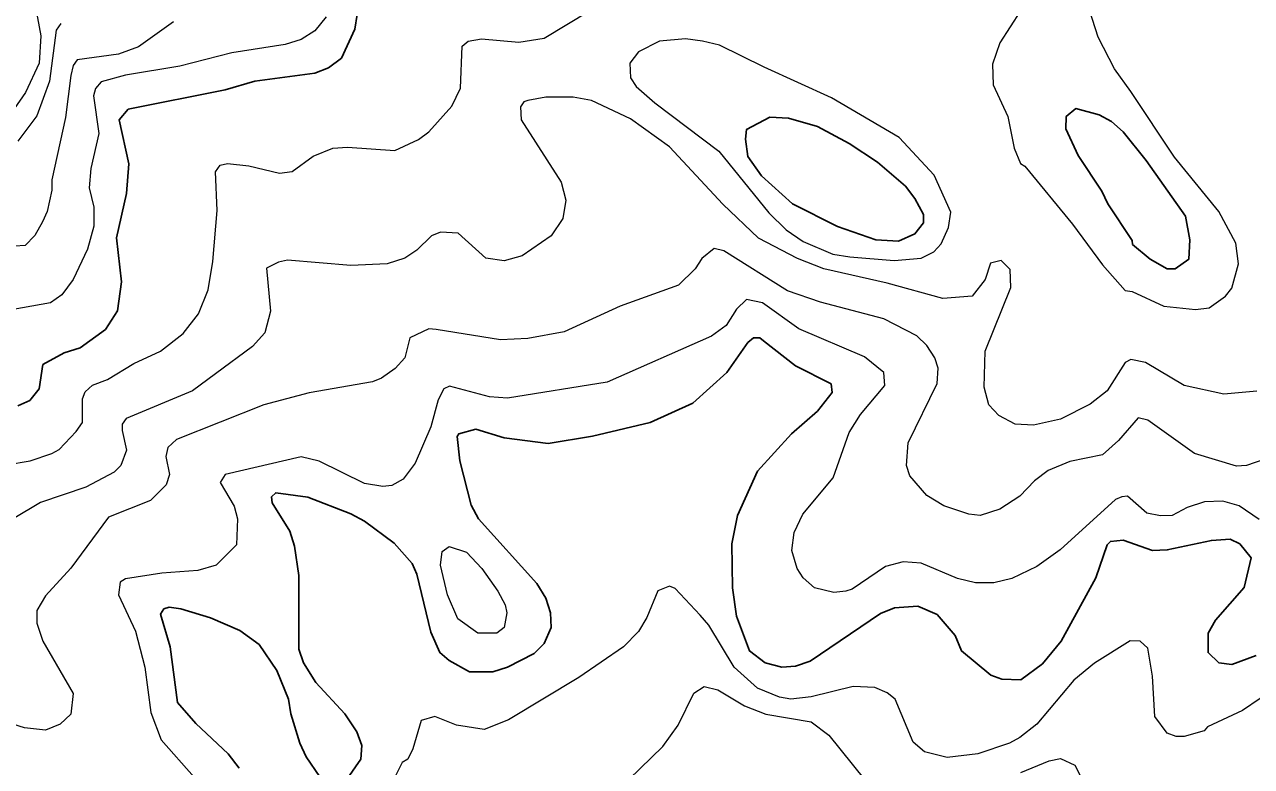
# Model space of a CAD drawing. Extents: x 423 to 448.8, y 7456.3 to 7484.
# Drawn here: x 440.341 to 442.015, y 7474.902 to 7475.915 of the extents above; entities that cross this region are included whole.
import ezdxf

# ---------------------------------------------------------------- set-up
doc = ezdxf.new("R2010")
doc.units = 0
doc.header["$LTSCALE"] = 0.032
doc.layers.add('1', color=7, linetype='Continuous', lineweight=25)
doc.layers.add('2', color=7, linetype='Continuous', lineweight=13)

msp = doc.modelspace()

# ---------------------------------------------------------------- linework, layer by layer
at = {"layer": '1'}
for points in [[(440.795, 7475.9288), (440.7919, 7475.9086), (440.7734, 7475.8692), (440.7556, 7475.856), (440.737, 7475.8483), (440.6551, 7475.8375), (440.6148, 7475.8259), (440.4825, 7475.7995), (440.4702, 7475.7849), (440.4833, 7475.7246), (440.4802, 7475.6843), (440.4663, 7475.624)], [(440.4663, 7475.624), (440.4733, 7475.5637), (440.4679, 7475.5242), (440.4516, 7475.4987), (440.4168, 7475.4739), (440.3952, 7475.467), (440.3658, 7475.4508), (440.3611, 7475.4175), (440.348, 7475.402), (440.3317, 7475.3943)], [(442.0217, 7475.0539), (441.9885, 7475.0416), (441.9707, 7475.0439), (441.956, 7475.0578), (441.956, 7475.0841), (441.966, 7475.1019), (442.0055, 7475.1468), (442.0148, 7475.187), (441.9993, 7475.2063), (441.9862, 7475.2125), (441.9607, 7475.2109), (441.9003, 7475.1978), (441.8802, 7475.197), (441.84, 7475.211), (441.8229, 7475.2094), (441.8183, 7475.2048), (441.8029, 7475.1599), (441.7557, 7475.0733), (441.7301, 7475.0424), (441.7007, 7475.0207), (441.6745, 7475.0215), (441.6597, 7475.0269), (441.6195, 7475.0601), (441.611, 7475.081), (441.5863, 7475.1096), (441.56, 7475.1213), (441.5283, 7475.1189), (441.509, 7475.1112), (441.413, 7475.0462), (441.3929, 7475.0392), (441.3744, 7475.0377), (441.3519, 7475.0439), (441.3302, 7475.0601), (441.3125, 7475.1073), (441.3071, 7475.146), (441.3063, 7475.2063), (441.314, 7475.245), (441.3411, 7475.3053), (441.3875, 7475.3564), (441.4231, 7475.3873), (441.4432, 7475.4128), (441.4416, 7475.4244), (441.3929, 7475.4492), (441.3496, 7475.4832), (441.3442, 7475.4871), (441.3357, 7475.4871), (441.3279, 7475.4809), (441.2993, 7475.4399), (441.2529, 7475.3981), (441.1949, 7475.3719), (441.116, 7475.3533), (441.0557, 7475.3432), (440.9954, 7475.351), (440.9567, 7475.3626), (440.9335, 7475.3563), (440.9312, 7475.3525), (440.935, 7475.3193), (440.9505, 7475.2589), (440.9605, 7475.2404), (441.0402, 7475.1522), (441.0526, 7475.1321), (441.0588, 7475.112), (441.0596, 7475.0919), (441.0503, 7475.0702), (441.0363, 7475.0563)], [(441.0363, 7475.0563), (441, 7475.0377), (440.9799, 7475.0315), (440.9482, 7475.0315), (440.9203, 7475.047), (440.9079, 7475.0578), (440.8956, 7475.0857), (440.8763, 7475.1646), (440.8701, 7475.1792), (440.8453, 7475.2071), (440.8051, 7475.2373), (440.7865, 7475.2473), (440.7278, 7475.2698), (440.6837, 7475.2759), (440.6782, 7475.2705), (440.679, 7475.262), (440.703, 7475.2234), (440.7092, 7475.2032), (440.7153, 7475.163), (440.7153, 7475.0625), (440.7216, 7475.0439), (440.7386, 7475.0168), (440.778, 7474.9743), (440.7943, 7474.9495), (440.8012, 7474.931), (440.7997, 7474.9124), (440.7811, 7474.8853)], [(440.744, 7474.8884), (440.7254, 7474.9155), (440.7169, 7474.9341), (440.7045, 7474.9743), (440.7014, 7474.9944), (440.6852, 7475.0331), (440.6612, 7475.0687), (440.6349, 7475.088), (440.5947, 7475.105), (440.5545, 7475.1174), (440.5382, 7475.1197), (440.5313, 7475.1174), (440.5266, 7475.1104), (440.5398, 7475.0656), (440.5498, 7474.9897), (440.5746, 7474.9611), (440.6187, 7474.9194), (440.6341, 7474.9001)]]:
    msp.add_lwpolyline(points, dxfattribs=at)
for points in [[(441.7788, 7475.7361), (441.7619, 7475.7725), (441.7626, 7475.7895), (441.7758, 7475.8003), (441.8075, 7475.7918), (441.8245, 7475.7825), (441.84, 7475.7686), (441.8717, 7475.7292), (441.9251, 7475.6534), (441.9312, 7475.6209), (441.9297, 7475.5946), (441.9112, 7475.5814), (441.9003, 7475.5814), (441.8771, 7475.5946), (441.8531, 7475.6147), (441.8524, 7475.6201), (441.8191, 7475.6704), (441.8113, 7475.6874)], [(441.5561, 7475.6773), (441.543, 7475.6944), (441.5051, 7475.7269), (441.4664, 7475.7524), (441.4231, 7475.7756), (441.3837, 7475.7872), (441.3581, 7475.7887), (441.3264, 7475.7717), (441.3249, 7475.7586), (441.328, 7475.7346), (441.3465, 7475.7083), (441.389, 7475.6704), (441.4502, 7475.6394), (441.5028, 7475.6209), (441.5337, 7475.6194), (441.5561, 7475.6294), (441.5677, 7475.6441), (441.5677, 7475.6557)]]:
    msp.add_lwpolyline(points, close=True, dxfattribs=at)
at = {"layer": '2'}
for points in [[(440.6906, 7476.1097), (440.662, 7476.068), (440.6102, 7476.0347), (440.471, 7475.9728), (440.4338, 7475.9666), (440.3843, 7475.9713), (440.3611, 7475.9643), (440.3541, 7475.9543), (440.3541, 7475.9489), (440.3634, 7475.8994), (440.3611, 7475.8622), (440.3425, 7475.822), (440.3069, 7475.7717)], [(441.7, 7475.9334), (441.6721, 7475.8901), (441.6621, 7475.8607), (441.6628, 7475.8328), (441.6829, 7475.7895), (441.6915, 7475.7462), (441.7, 7475.7253), (441.7062, 7475.7215), (441.7711, 7475.6426), (441.8121, 7475.5869), (441.8431, 7475.552), (441.8524, 7475.5505), (441.8957, 7475.5304), (441.939, 7475.5258), (441.9575, 7475.5281), (441.98, 7475.5443), (441.9885, 7475.5551), (441.9978, 7475.5884), (441.9939, 7475.6163), (441.9707, 7475.6596), (441.9103, 7475.7338), (441.8508, 7475.8235), (441.8284, 7475.8545), (441.8059, 7475.8978), (441.7828, 7475.9705)], [(440.5444, 7475.9187), (440.4965, 7475.8846), (440.4694, 7475.8746), (440.4129, 7475.8669), (440.4075, 7475.8591), (440.4044, 7475.8452), (440.3967, 7475.788), (440.3781, 7475.7029), (440.3781, 7475.689), (440.372, 7475.6596), (440.3657, 7475.6457), (440.3549, 7475.6271), (440.3418, 7475.6132), (440.2992, 7475.6108)], [(440.3163, 7475.3138), (440.3488, 7475.3193), (440.3782, 7475.3293), (440.3882, 7475.3347), (440.4114, 7475.3595), (440.4199, 7475.3719), (440.4199, 7475.4043), (440.4238, 7475.4136), (440.4338, 7475.4229), (440.454, 7475.4306), (440.4903, 7475.4523), (440.5267, 7475.4693), (440.5576, 7475.4933), (440.5784, 7475.5203), (440.5916, 7475.5529), (440.5978, 7475.5915), (440.604, 7475.6611), (440.6017, 7475.7137), (440.6079, 7475.723), (440.6179, 7475.7253), (440.6473, 7475.7222), (440.6891, 7475.7121), (440.7061, 7475.7145), (440.7347, 7475.7353), (440.7618, 7475.7462), (440.7819, 7475.7477), (440.8461, 7475.7431), (440.8784, 7475.7582), (440.8925, 7475.7686), (440.9242, 7475.8035), (440.9358, 7475.8282), (440.9381, 7475.8854), (440.9466, 7475.8924), (440.9644, 7475.8955), (441.0155, 7475.8908), (441.0503, 7475.8962), (441.1121, 7475.9334)], [(440.7525, 7475.9256), (440.737, 7475.9063), (440.7185, 7475.8947), (440.6968, 7475.8877), (440.6241, 7475.8762), (440.553, 7475.8583), (440.4787, 7475.846), (440.4454, 7475.8367), (440.4377, 7475.8274), (440.4353, 7475.8174), (440.4423, 7475.7663), (440.4315, 7475.7184), (440.4292, 7475.6921), (440.4354, 7475.6658), (440.4354, 7475.6395), (440.4268, 7475.6085), (440.4075, 7475.5668), (440.392, 7475.5459), (440.3766, 7475.535), (440.3256, 7475.5258)], [(440.3905, 7475.9163), (440.3843, 7475.9071), (440.375, 7475.8375), (440.358, 7475.7903), (440.3317, 7475.7555)], [(441.2939, 7475.6696), (441.2212, 7475.7478), (441.1678, 7475.7864), (441.1145, 7475.8112), (441.0897, 7475.8158), (441.0526, 7475.8158), (441.0279, 7475.8111), (441.0224, 7475.8096), (441.0178, 7475.8026), (441.0185, 7475.7848), (441.0735, 7475.6998), (441.0796, 7475.6751), (441.0758, 7475.6503), (441.0595, 7475.6263), (441.0201, 7475.5992), (440.9954, 7475.5923), (440.9706, 7475.5962), (440.9327, 7475.6302), (440.9087, 7475.6317), (440.8964, 7475.6263), (440.8762, 7475.607), (440.86, 7475.5962), (440.836, 7475.5884), (440.7865, 7475.5861), (440.6999, 7475.5931), (440.6875, 7475.5907), (440.6713, 7475.5822), (440.6767, 7475.5235), (440.6689, 7475.494), (440.652, 7475.4755), (440.6017, 7475.4383), (440.57, 7475.4151), (440.4795, 7475.3773), (440.4741, 7475.3695), (440.4741, 7475.361), (440.4802, 7475.3339), (440.4725, 7475.313), (440.4632, 7475.3038), (440.4246, 7475.2837), (440.3627, 7475.2628), (440.3256, 7475.2403)], [(442.0225, 7475.4144), (441.9776, 7475.4105), (441.9235, 7475.4221), (441.8709, 7475.4538), (441.8508, 7475.4577), (441.8431, 7475.4538), (441.8183, 7475.4152), (441.7951, 7475.3966), (441.7549, 7475.3765), (441.7178, 7475.368), (441.693, 7475.3695), (441.6706, 7475.3811), (441.6567, 7475.3958), (441.6505, 7475.4198), (441.652, 7475.4693), (441.6868, 7475.5559), (441.686, 7475.5807), (441.6737, 7475.593), (441.659, 7475.5892), (441.652, 7475.5668), (441.6342, 7475.5443), (441.594, 7475.5412), (441.5182, 7475.5621), (441.4316, 7475.5814), (441.396, 7475.5954), (441.3426, 7475.6232), (441.2939, 7475.6696)], [(442.0334, 7475.3216), (442.0086, 7475.313), (441.9947, 7475.3123), (441.9374, 7475.3293), (441.874, 7475.375), (441.8609, 7475.378), (441.8338, 7475.3471), (441.8121, 7475.3277), (441.7673, 7475.3185), (441.7379, 7475.3061), (441.7193, 7475.2922), (441.6992, 7475.2713), (441.6721, 7475.2535), (441.6451, 7475.245), (441.6296, 7475.2466), (441.5955, 7475.2581), (441.5724, 7475.2721), (441.5491, 7475.2992), (441.5445, 7475.3131), (441.5468, 7475.344), (441.5863, 7475.4252), (441.5878, 7475.4461), (441.5832, 7475.46), (441.5723, 7475.477), (441.5585, 7475.4902), (441.5136, 7475.5134), (441.427, 7475.5358), (441.3821, 7475.5513), (441.2955, 7475.6062), (441.2823, 7475.6093), (441.2653, 7475.5954), (441.256, 7475.5815), (441.2336, 7475.559), (441.1539, 7475.5304), (441.0774, 7475.4956), (441.0279, 7475.4863), (440.9907, 7475.4848), (440.9026, 7475.4987), (440.8925, 7475.4995), (440.867, 7475.4871), (440.86, 7475.46), (440.8469, 7475.4453), (440.8283, 7475.4322), (440.8159, 7475.4275), (440.7293, 7475.4121), (440.6674, 7475.3958), (440.5483, 7475.3486), (440.5367, 7475.3378), (440.5336, 7475.3255), (440.539, 7475.3007), (440.5344, 7475.2868), (440.5127, 7475.2651), (440.4555, 7475.2427), (440.4044, 7475.1731), (440.3696, 7475.1352), (440.358, 7475.1151), (440.358, 7475.0981), (440.3658, 7475.0733), (440.4075, 7475.0021), (440.4044, 7474.9735), (440.3897, 7474.9603), (440.3696, 7474.9518), (440.341, 7474.9549), (440.2915, 7474.9704)], [(442.0256, 7475.2396), (441.9985, 7475.2581), (441.9761, 7475.2643), (441.9514, 7475.2636), (441.9274, 7475.2558), (441.9073, 7475.245), (441.891, 7475.2442), (441.8724, 7475.2481), (441.8462, 7475.2713), (441.8384, 7475.2705), (441.8299, 7475.2666), (441.7541, 7475.1978), (441.7224, 7475.1754), (441.6884, 7475.1591), (441.6636, 7475.1529), (441.6389, 7475.1529), (441.6141, 7475.1591), (441.5646, 7475.18), (441.5399, 7475.1816), (441.5159, 7475.1754), (441.4703, 7475.1444), (441.4617, 7475.1414), (441.4455, 7475.1398), (441.4192, 7475.146), (441.4037, 7475.1599), (441.3952, 7475.1723), (441.3883, 7475.1971), (441.3914, 7475.2218), (441.403, 7475.2466), (441.4447, 7475.2961), (441.4664, 7475.3579), (441.4819, 7475.3827), (441.5151, 7475.4221), (441.5136, 7475.4399), (441.4873, 7475.4616), (441.3975, 7475.4995), (441.3481, 7475.535), (441.3264, 7475.5397), (441.3125, 7475.5266), (441.2986, 7475.5041), (441.2785, 7475.4894), (441.1361, 7475.4267), (441, 7475.4051), (440.9753, 7475.4066), (440.9211, 7475.4214), (440.9133, 7475.4175), (440.9056, 7475.4028), (440.8956, 7475.3657), (440.8739, 7475.3162), (440.8577, 7475.2945), (440.8422, 7475.286), (440.8299, 7475.2844), (440.8051, 7475.2883), (440.7432, 7475.3192), (440.7185, 7475.3247), (440.6148, 7475.3007), (440.6078, 7475.2899), (440.6272, 7475.2574), (440.6318, 7475.2404), (440.6303, 7475.2047), (440.6025, 7475.1769), (440.5777, 7475.17), (440.5282, 7475.1661), (440.4787, 7475.1584), (440.4717, 7475.1537), (440.4694, 7475.1367), (440.4926, 7475.0872), (440.505, 7475.0377), (440.5135, 7474.9759), (440.5274, 7474.9387), (440.5723, 7474.8877)], [(442.0511, 7475.0114), (442.0032, 7474.9789), (441.9552, 7474.9565), (441.9506, 7474.9511), (441.9235, 7474.9433), (441.9127, 7474.9433), (441.9003, 7474.948), (441.8833, 7474.9704), (441.8802, 7475.0254), (441.874, 7475.064), (441.8632, 7475.0733), (441.85, 7475.074), (441.8013, 7475.0431), (441.7727, 7475.0199), (441.7224, 7474.9603), (441.6992, 7474.9418), (441.6853, 7474.934), (441.642, 7474.9194), (441.6002, 7474.9147), (441.5693, 7474.9225), (441.5538, 7474.9356), (441.5291, 7474.9944), (441.5182, 7475.0029), (441.5012, 7475.0099), (441.4718, 7475.0114), (441.4146, 7474.9975), (441.3867, 7474.9944), (441.3713, 7474.9967), (441.3411, 7475.0091), (441.3094, 7475.0377), (441.2746, 7475.095), (441.263, 7475.1089), (441.229, 7475.1452), (441.2212, 7475.1483), (441.205, 7475.1421), (441.1903, 7475.1058), (441.1787, 7475.0864), (441.1585, 7475.0655), (441.0975, 7475.0238), (441.0016, 7474.9658), (440.9683, 7474.9526), (440.9304, 7474.9588), (440.901, 7474.9704), (440.8824, 7474.965), (440.8708, 7474.9263), (440.8639, 7474.9124), (440.8561, 7474.9078)], [(441.1655, 7474.8845), (441.2119, 7474.9294), (441.2328, 7474.9588), (441.2545, 7475.0022), (441.2684, 7475.0114), (441.287, 7475.0068), (441.3233, 7474.9851), (441.3527, 7474.9735), (441.4146, 7474.9634), (441.4385, 7474.9449), (441.4873, 7474.8846)], [(441.7008, 7474.8939), (441.7394, 7474.9101), (441.7549, 7474.9132), (441.7742, 7474.9039), (441.8121, 7474.8304)], [(440.8561, 7474.9078), (440.8461, 7474.8877)]]:
    msp.add_lwpolyline(points, dxfattribs=at)
for points in [[(441.3504, 7475.8568), (441.2893, 7475.8869), (441.2661, 7475.8924), (441.2429, 7475.8955), (441.2073, 7475.8924), (441.1787, 7475.8777), (441.1671, 7475.8622), (441.1678, 7475.8421), (441.1756, 7475.8305), (441.2011, 7475.8081), (441.2885, 7475.7423), (441.3566, 7475.658), (441.3805, 7475.6348), (441.4037, 7475.6186), (441.444, 7475.6015), (441.4672, 7475.5977), (441.5275, 7475.593), (441.5646, 7475.5962), (441.5817, 7475.6047), (441.5917, 7475.6155), (441.6018, 7475.6379), (441.6049, 7475.6588), (441.5824, 7475.7091), (441.5344, 7475.7609), (441.4424, 7475.815)], [(440.9323, 7475.1038), (440.918, 7475.1367), (440.9087, 7475.177), (440.9111, 7475.1955), (440.9203, 7475.2024), (440.9443, 7475.1947), (440.9652, 7475.1723), (440.9868, 7475.1414), (440.9969, 7475.1228), (440.9992, 7475.112), (440.9953, 7475.0919), (440.9853, 7475.0841), (440.9598, 7475.0841)]]:
    msp.add_lwpolyline(points, close=True, dxfattribs=at)

doc.saveas('drawing.dxf')
